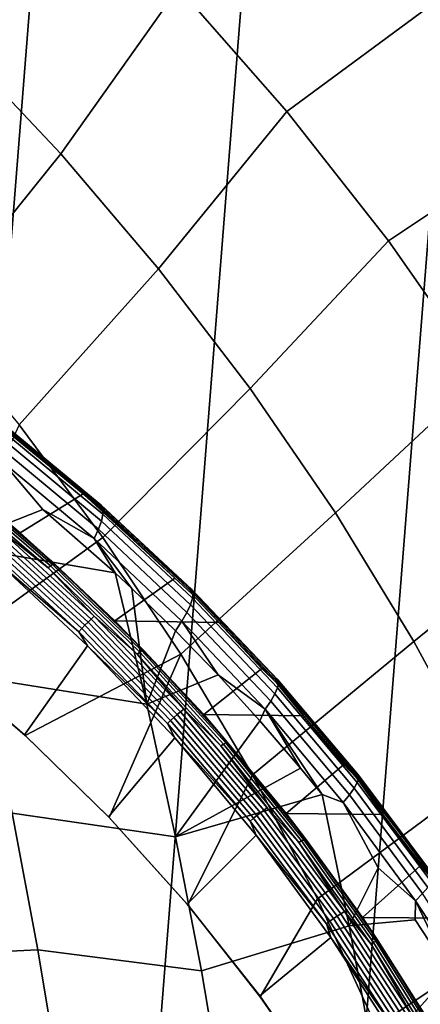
# Model space of a CAD drawing. Header units: metres. Extents: x -167 to 28, y -27 to 27.
# Tile 286 of 303: x 12.59 to 14.98, y 6.43 to 12.31. Entities that reach past the tile are written whole.
import ezdxf

# ---------------------------------------------------------------- set-up
doc = ezdxf.new("R2010")
doc.units = ezdxf.units.M
doc.layers.add('solid_12_065_021_XXX', color=7, linetype='CONTINUOUS')

msp = doc.modelspace()

# ---------------------------------------------------------------- linework, layer by layer
at = {"layer": 'solid_12_065_021_XXX'}
for points in [[(13.485169, 22.925415, 0.2), (9.71078, -24.761368, 0.2), (8.378925, -25.243179, 0.2), (12.24579, 23.610701, 0.2)], [(14.686287, 22.175152, 0.2), (11.015003, -24.209381, 0.2), (9.71078, -24.761368, 0.2), (13.485169, 22.925415, 0.2)], [(15.845693, 21.362082, 0.2), (12.287968, -23.588774, 0.2), (11.015003, -24.209381, 0.2), (14.686287, 22.175152, 0.2)], [(16.960054, 20.48856, 0.2), (13.526011, -22.901344, 0.2), (12.287968, -23.588774, 0.2), (15.845693, 21.362082, 0.2)], [(18.026325, 19.556995, 0.2), (14.725575, -22.149086, 0.2), (13.526011, -22.901344, 0.2), (16.960054, 20.48856, 0.2)], [(19.041513, 18.570009, 0.2), (15.883376, -21.334078, 0.2), (14.725575, -22.149086, 0.2), (18.026325, 19.556995, 0.2)], [(12.218204, 12.161137, 139.088928), (12.853917, 13.200514, 138.188522), (12.133148, 13.865911, 138.188522), (11.56699, 12.782117, 139.088928)], [(13.538251, 12.497701, 138.188522), (14.184211, 11.759461, 138.188522), (15.100641, 12.438675, 137.229401), (14.420459, 13.22121, 137.229401)], [(12.836129, 11.507022, 139.088928), (13.538251, 12.497701, 138.188522), (12.853917, 13.200514, 138.188522), (12.218204, 12.161137, 139.088928)], [(13.41908, 10.821555, 139.088928), (14.184211, 11.759461, 138.188522), (13.538251, 12.497701, 138.188522), (12.836129, 11.507022, 139.088928)], [(14.184211, 11.759461, 138.188522), (14.789964, 10.98789, 138.188522), (15.738412, 11.621205, 137.229401), (15.100641, 12.438675, 137.229401)], [(12.054694, 10.534145, 139.928345), (12.836129, 11.507022, 139.088928), (12.218204, 12.161137, 139.088928), (11.487693, 11.149744, 139.928345)], [(13.965469, 10.106604, 139.088928), (14.789964, 10.98789, 138.188522), (14.184211, 11.759461, 138.188522), (13.41908, 10.821555, 139.088928)], [(14.789964, 10.98789, 138.188522), (15.353795, 10.185173, 138.188522), (16.331978, 10.771095, 137.229401), (15.738412, 11.621205, 137.229401)], [(12.588749, 9.889755, 139.928345), (13.41908, 10.821555, 139.088928), (12.836129, 11.507022, 139.088928), (12.054694, 10.534145, 139.928345)], [(14.473807, 9.364116, 139.088928), (15.353795, 10.185173, 138.188522), (14.789964, 10.98789, 138.188522), (13.965469, 10.106604, 139.088928)], [(13.088398, 9.218336, 139.928345), (13.965469, 10.106604, 139.088928), (13.41908, 10.821555, 139.088928), (12.588749, 9.889755, 139.928345)], [(14.94271, 8.596114, 139.088928), (15.874104, 9.353585, 138.188522), (15.353795, 10.185173, 138.188522), (14.473807, 9.364116, 139.088928)], [(13.552274, 8.521722, 139.928345), (14.473807, 9.364116, 139.088928), (13.965469, 10.106604, 139.088928), (13.088398, 9.218336, 139.928345)], [(12.595001, 9.245441, 141.21817), (11.997799, 9.734001, 141.323135), (12.401178, 9.943114, 143.134964), (12.970668, 9.477787, 142.95369)], [(12.510416, 9.861066, 143.110367), (12.970668, 9.477787, 142.95369), (12.401178, 9.943114, 143.134964)], [(12.090961, 8.494531, 140.682358), (13.088398, 9.218336, 139.928345), (12.588749, 9.889755, 139.928345), (11.985418, 8.578399, 140.704071)], [(13.060488, 9.424001, 143.046661), (12.491842, 9.893626, 143.219513), (12.511933, 9.879648, 143.31514), (13.078333, 9.410906, 143.142853)], [(13.075298, 9.391151, 142.939529), (12.510416, 9.861066, 143.110367), (12.491842, 9.893626, 143.219513), (13.060488, 9.424001, 143.046661)], [(13.078333, 9.410906, 143.142853), (12.511933, 9.879648, 143.31514), (12.523927, 9.855534, 143.410095), (13.087513, 9.388151, 143.238464)], [(12.488934, 9.668538, 143.751175), (12.182036, 9.815575, 143.909286), (12.189194, 9.171592, 144.261627), (12.728933, 9.385285, 143.735016)], [(13.075298, 9.391151, 142.939529), (12.970668, 9.477787, 142.95369), (12.510416, 9.861066, 143.110367)], [(13.08787, 9.35613, 143.331818), (12.527616, 9.821702, 143.502747), (12.522935, 9.778739, 143.591492), (13.079397, 9.315396, 143.421326)], [(13.087513, 9.388151, 143.238464), (12.523927, 9.855534, 143.410095), (12.527616, 9.821702, 143.502747), (13.08787, 9.35613, 143.331818)], [(13.079397, 9.315396, 143.421326), (12.522935, 9.778739, 143.591492), (12.509966, 9.727387, 143.674774), (13.062243, 9.266657, 143.505432)], [(12.23438, 9.54488, 141.272217), (11.997799, 9.734001, 141.323135), (12.595001, 9.245441, 141.21817)], [(13.062243, 9.266657, 143.505432), (12.509966, 9.727387, 143.674774), (12.488934, 9.668538, 143.751175), (13.036702, 9.210755, 143.582657)], [(13.036702, 9.210755, 143.582657), (12.488934, 9.668538, 143.751175), (12.728933, 9.385285, 143.735016)], [(12.761545, 9.036184, 141.107773), (12.200624, 9.517433, 141.205307), (12.214098, 9.52991, 141.224945), (12.775751, 9.048033, 141.127289)], [(12.775751, 9.048033, 141.127289), (12.214098, 9.52991, 141.224945), (12.225471, 9.539158, 141.247498), (12.787669, 9.056813, 141.14975)], [(12.787669, 9.056813, 141.14975), (12.225471, 9.539158, 141.247498), (12.23438, 9.54488, 141.272217), (12.796916, 9.062244, 141.174408)], [(12.796916, 9.062244, 141.174408), (12.23438, 9.54488, 141.272217), (12.595001, 9.245441, 141.21817)], [(12.469107, 9.266215, 141.139893), (12.200624, 9.517433, 141.205307), (12.761545, 9.036184, 141.107773)], [(13.159392, 8.720494, 141.118835), (12.595001, 9.245441, 141.21817), (12.970668, 9.477787, 142.95369), (13.516371, 8.974659, 142.789429)], [(13.075298, 9.391151, 142.939529), (13.516371, 8.974659, 142.789429), (12.970668, 9.477787, 142.95369)], [(13.603007, 8.918807, 142.892181), (13.060488, 9.424001, 143.046661), (13.078333, 9.410906, 143.142853), (13.618726, 8.90661, 142.988861)], [(13.075298, 9.391151, 142.939529), (13.060488, 9.424001, 143.046661), (13.603007, 8.918807, 142.892181)], [(13.618726, 8.90661, 142.988861), (13.078333, 9.410906, 143.142853), (13.087513, 9.388151, 143.238464), (13.625238, 8.885263, 143.085007)], [(12.189194, 9.171592, 144.261627), (13.160604, 9.006263, 143.604996), (12.728933, 9.385285, 143.735016)], [(13.036702, 9.210755, 143.582657), (12.728933, 9.385285, 143.735016), (13.160604, 9.006263, 143.604996)], [(13.603007, 8.918807, 142.892181), (13.614085, 8.886271, 142.786835), (13.516371, 8.974659, 142.789429), (13.075298, 9.391151, 142.939529)], [(13.622432, 8.855138, 143.17897), (13.08787, 9.35613, 143.331818), (13.079397, 9.315396, 143.421326), (13.610354, 8.816756, 143.269089)], [(13.625238, 8.885263, 143.085007), (13.087513, 9.388151, 143.238464), (13.08787, 9.35613, 143.331818), (13.622432, 8.855138, 143.17897)], [(13.979111, 7.801816, 139.928345), (14.94271, 8.596114, 139.088928), (14.473807, 9.364116, 139.088928), (13.552274, 8.521722, 139.928345)], [(15.3709, 7.804691, 139.088928), (16.349419, 8.495484, 138.188522), (15.874104, 9.353585, 138.188522), (14.94271, 8.596114, 139.088928)], [(13.610354, 8.816756, 143.269089), (13.079397, 9.315396, 143.421326), (13.062243, 9.266657, 143.505432), (13.589216, 8.770781, 143.353836)], [(12.980966, 8.694138, 141.019424), (12.417016, 9.210031, 141.117554), (12.434711, 9.230079, 141.120392), (12.999882, 8.713069, 141.022049)], [(12.999882, 8.713069, 141.022049), (12.434711, 9.230079, 141.120392), (12.452263, 9.24901, 141.127914), (13.018587, 8.730946, 141.029373)], [(13.018587, 8.730946, 141.029373), (12.452263, 9.24901, 141.127914), (12.469107, 9.266215, 141.139893), (13.03648, 8.747191, 141.041168)], [(13.03648, 8.747191, 141.041168), (12.469107, 9.266215, 141.139893), (12.761545, 9.036184, 141.107773)], [(12.796916, 9.062244, 141.174408), (12.595001, 9.245441, 141.21817), (13.159392, 8.720494, 141.118835)], [(13.589216, 8.770781, 143.353836), (13.062243, 9.266657, 143.505432), (13.036702, 9.210755, 143.582657), (13.559382, 8.71801, 143.431732)], [(12.090961, 8.494531, 140.682358), (12.623506, 8.036925, 140.572525), (13.552274, 8.521722, 139.928345), (13.088398, 9.218336, 139.928345)], [(12.189194, 9.171592, 144.261627), (12.376718, 8.377651, 144.522293), (13.348954, 8.223191, 143.855774), (13.160604, 9.006263, 143.604996)], [(12.94492, 8.655556, 141.028442), (12.383456, 9.169173, 141.126129), (12.399746, 9.189508, 141.119476), (12.962446, 8.674759, 141.021576)], [(12.94492, 8.655556, 141.028442), (12.441568, 9.086933, 141.124512), (12.383456, 9.169173, 141.126129)], [(12.962446, 8.674759, 141.021576), (12.399746, 9.189508, 141.119476), (12.417016, 9.210031, 141.117554), (12.980966, 8.694138, 141.019424)], [(13.036702, 9.210755, 143.582657), (13.160604, 9.006263, 143.604996), (13.260847, 8.912797, 143.575729)], [(13.559382, 8.71801, 143.431732), (13.036702, 9.210755, 143.582657), (13.260847, 8.912797, 143.575729), (13.520324, 8.660503, 143.501663)], [(12.441568, 9.086933, 141.124512), (12.99663, 8.570952, 141.027908), (12.620273, 8.040274, 141.382095), (12.13796, 8.456831, 141.478531)], [(12.94492, 8.655556, 141.028442), (12.99663, 8.570952, 141.027908), (12.441568, 9.086933, 141.124512)], [(13.307376, 8.532324, 141.034729), (12.775751, 9.048033, 141.127289), (12.787669, 9.056813, 141.14975), (13.31981, 8.540605, 141.057098)], [(13.31981, 8.540605, 141.057098), (12.787669, 9.056813, 141.14975), (12.796916, 9.062244, 141.174408), (13.329376, 8.545726, 141.081696)], [(13.329376, 8.545726, 141.081696), (12.796916, 9.062244, 141.174408), (13.159392, 8.720494, 141.118835)], [(13.292475, 8.521151, 141.015335), (12.761545, 9.036184, 141.107773), (12.775751, 9.048033, 141.127289), (13.307376, 8.532324, 141.034729)], [(13.03648, 8.747191, 141.041168), (12.761545, 9.036184, 141.107773), (13.292475, 8.521151, 141.015335)], [(13.260847, 8.912797, 143.575729), (13.160604, 9.006263, 143.604996), (13.348954, 8.223191, 143.855774)], [(13.614085, 8.886271, 142.786835), (13.77936, 8.709459, 142.713562), (13.159392, 8.720494, 141.118835), (13.516371, 8.974659, 142.789429)], [(13.520324, 8.660503, 143.501663), (13.260847, 8.912797, 143.575729), (13.348954, 8.223191, 143.855774)], [(14.1168, 8.380045, 142.755173), (13.603007, 8.918807, 142.892181), (13.618726, 8.90661, 142.988861), (14.130525, 8.368752, 142.852264)], [(14.124231, 8.348397, 142.651382), (13.614085, 8.886271, 142.786835), (13.603007, 8.918807, 142.892181), (14.1168, 8.380045, 142.755173)], [(14.124231, 8.348397, 142.651382), (13.77936, 8.709459, 142.713562), (13.614085, 8.886271, 142.786835)], [(14.130525, 8.368752, 142.852264), (13.618726, 8.90661, 142.988861), (13.625238, 8.885263, 143.085007), (14.134528, 8.348858, 142.948853)], [(14.134528, 8.348858, 142.948853), (13.625238, 8.885263, 143.085007), (13.622432, 8.855138, 143.17897), (14.12874, 8.320707, 143.043289)], [(14.113262, 8.284786, 143.133911), (13.610354, 8.816756, 143.269089), (13.589216, 8.770781, 143.353836), (14.088363, 8.241717, 143.219162)], [(14.12874, 8.320707, 143.043289), (13.622432, 8.855138, 143.17897), (13.610354, 8.816756, 143.269089), (14.113262, 8.284786, 143.133911)], [(14.088363, 8.241717, 143.219162), (13.589216, 8.770781, 143.353836), (13.559382, 8.71801, 143.431732), (14.054472, 8.192247, 143.297562)], [(13.511417, 8.142941, 140.927017), (12.980966, 8.694138, 141.019424), (12.999882, 8.713069, 141.022049), (13.531486, 8.160677, 140.929443)], [(13.531486, 8.160677, 140.929443), (12.999882, 8.713069, 141.022049), (13.018587, 8.730946, 141.029373), (13.551278, 8.177423, 140.936584)], [(13.551278, 8.177423, 140.936584), (13.018587, 8.730946, 141.029373), (13.03648, 8.747191, 141.041168), (13.570159, 8.192642, 140.948212)], [(13.570159, 8.192642, 140.948212), (13.03648, 8.747191, 141.041168), (13.292475, 8.521151, 141.015335)], [(13.68883, 8.161364, 141.025558), (13.159392, 8.720494, 141.118835), (13.77936, 8.709459, 142.713562), (14.035226, 8.43552, 142.641754)], [(13.329376, 8.545726, 141.081696), (13.159392, 8.720494, 141.118835), (13.68883, 8.161364, 141.025558)], [(13.559382, 8.71801, 143.431732), (13.520324, 8.660503, 143.501663), (13.774837, 8.39759, 143.431305)], [(14.054472, 8.192247, 143.297562), (13.559382, 8.71801, 143.431732), (13.774837, 8.39759, 143.431305)], [(14.124231, 8.348397, 142.651382), (14.035226, 8.43552, 142.641754), (13.77936, 8.709459, 142.713562)], [(13.473026, 8.106796, 140.936447), (12.94492, 8.655556, 141.028442), (12.962446, 8.674759, 141.021576), (13.49172, 8.124787, 140.929382)], [(13.473026, 8.106796, 140.936447), (12.99663, 8.570952, 141.027908), (12.94492, 8.655556, 141.028442)], [(13.49172, 8.124787, 140.929382), (12.962446, 8.674759, 141.021576), (12.980966, 8.694138, 141.019424), (13.511417, 8.142941, 140.927017)], [(13.774837, 8.39759, 143.431305), (13.520324, 8.660503, 143.501663), (13.348954, 8.223191, 143.855774)], [(14.367741, 7.060588, 139.928345), (15.3709, 7.804691, 139.088928), (14.94271, 8.596114, 139.088928), (13.979111, 7.801816, 139.928345)], [(12.99663, 8.570952, 141.027908), (13.517279, 8.021421, 140.93721), (13.121858, 7.550218, 141.281418), (12.620273, 8.040274, 141.382095)], [(12.623506, 8.036925, 140.572525), (13.125231, 7.54626, 140.468613), (13.552274, 8.521722, 139.928345)], [(13.473026, 8.106796, 140.936447), (13.517279, 8.021421, 140.93721), (12.99663, 8.570952, 141.027908)], [(13.593436, 7.025421, 140.371262), (13.979111, 7.801816, 139.928345), (13.552274, 8.521722, 139.928345), (13.125231, 7.54626, 140.468613)], [(13.791379, 7.974178, 140.928406), (13.292475, 8.521151, 141.015335), (13.307376, 8.532324, 141.034729), (13.806933, 7.984636, 140.947693)], [(13.570159, 8.192642, 140.948212), (13.292475, 8.521151, 141.015335), (13.791379, 7.974178, 140.928406)], [(13.806933, 7.984636, 140.947693), (13.307376, 8.532324, 141.034729), (13.31981, 8.540605, 141.057098), (13.819852, 7.992385, 140.969955)], [(13.819852, 7.992385, 140.969955), (13.31981, 8.540605, 141.057098), (13.329376, 8.545726, 141.081696), (13.829719, 7.997177, 140.994522)], [(13.829719, 7.997177, 140.994522), (13.329376, 8.545726, 141.081696), (13.68883, 8.161364, 141.025558)], [(12.13796, 8.456831, 141.478531), (12.620273, 8.040274, 141.382095), (12.623506, 8.036925, 140.572525), (12.090961, 8.494531, 140.682358)], [(14.124231, 8.348397, 142.651382), (14.283594, 8.153122, 142.573944), (13.68883, 8.161364, 141.025558), (14.035226, 8.43552, 142.641754)], [(12.376718, 8.377651, 144.522293), (12.547213, 7.572425, 144.759262), (13.520963, 7.432207, 144.081665), (13.348954, 8.223191, 143.855774)], [(13.774837, 8.39759, 143.431305), (13.348954, 8.223191, 143.855774), (13.520963, 7.432207, 144.081665), (14.023797, 8.124208, 143.364624)], [(14.054472, 8.192247, 143.297562), (13.774837, 8.39759, 143.431305), (14.023797, 8.124208, 143.364624)], [(14.599453, 7.809817, 142.634552), (14.1168, 8.380045, 142.755173), (14.130525, 8.368752, 142.852264), (14.611321, 7.799437, 142.731979)], [(14.124231, 8.348397, 142.651382), (14.1168, 8.380045, 142.755173), (14.599453, 7.809817, 142.634552)], [(14.599453, 7.809817, 142.634552), (14.603369, 7.779598, 142.532089), (14.283594, 8.153122, 142.573944), (14.124231, 8.348397, 142.651382)], [(14.612983, 7.781034, 142.828949), (14.134528, 8.348858, 142.948853), (14.12874, 8.320707, 143.043289), (14.60441, 7.75493, 142.923752)], [(14.611321, 7.799437, 142.731979), (14.130525, 8.368752, 142.852264), (14.134528, 8.348858, 142.948853), (14.612983, 7.781034, 142.828949)], [(14.60441, 7.75493, 142.923752), (14.12874, 8.320707, 143.043289), (14.113262, 8.284786, 143.133911), (14.585751, 7.721574, 143.01474)], [(14.557327, 7.681545, 143.100372), (14.088363, 8.241717, 143.219162), (14.054472, 8.192247, 143.297562), (14.519634, 7.635538, 143.179153)], [(14.585751, 7.721574, 143.01474), (14.113262, 8.284786, 143.133911), (14.088363, 8.241717, 143.219162), (14.557327, 7.681545, 143.100372)], [(14.027282, 7.575038, 140.843033), (13.531486, 8.160677, 140.929443), (13.551278, 8.177423, 140.936584), (14.048091, 7.590584, 140.849991)], [(14.048091, 7.590584, 140.849991), (13.551278, 8.177423, 140.936584), (13.570159, 8.192642, 140.948212), (14.067896, 7.604712, 140.86145)], [(14.067896, 7.604712, 140.86145), (13.570159, 8.192642, 140.948212), (13.791379, 7.974178, 140.928406)], [(14.054472, 8.192247, 143.297562), (14.023797, 8.124208, 143.364624), (14.266304, 7.840929, 143.301743)], [(14.054472, 8.192247, 143.297562), (14.266304, 7.840929, 143.301743), (14.394501, 7.683794, 143.269318)], [(14.519634, 7.635538, 143.179153), (14.054472, 8.192247, 143.297562), (14.394501, 7.683794, 143.269318)], [(13.965552, 7.525021, 140.850601), (13.473026, 8.106796, 140.936447), (13.49172, 8.124787, 140.929382), (13.985338, 7.541721, 140.843338)], [(13.985338, 7.541721, 140.843338), (13.49172, 8.124787, 140.929382), (13.511417, 8.142941, 140.927017), (14.006138, 7.558575, 140.84079)], [(14.006138, 7.558575, 140.84079), (13.511417, 8.142941, 140.927017), (13.531486, 8.160677, 140.929443), (14.027282, 7.575038, 140.843033)], [(14.023797, 8.124208, 143.364624), (13.520963, 7.432207, 144.081665), (14.266304, 7.840929, 143.301743)], [(14.18133, 7.570381, 140.938751), (13.68883, 8.161364, 141.025558), (14.283594, 8.153122, 142.573944), (14.524106, 7.862557, 142.510086)], [(13.829719, 7.997177, 140.994522), (13.68883, 8.161364, 141.025558), (14.18133, 7.570381, 140.938751)], [(14.603369, 7.779598, 142.532089), (14.524106, 7.862557, 142.510086), (14.283594, 8.153122, 142.573944)], [(13.965552, 7.525021, 140.850601), (13.517279, 8.021421, 140.93721), (13.473026, 8.106796, 140.936447)], [(12.620273, 8.040274, 141.382095), (13.121858, 7.550218, 141.281418), (13.125231, 7.54626, 140.468613), (12.623506, 8.036925, 140.572525)], [(13.517279, 8.021421, 140.93721), (14.00157, 7.440613, 140.852783), (13.589794, 7.030244, 141.187149), (13.121858, 7.550218, 141.281418)], [(13.965552, 7.525021, 140.850601), (14.00157, 7.440613, 140.852783), (13.517279, 8.021421, 140.93721)], [(14.272478, 7.406932, 140.866531), (13.806933, 7.984636, 140.947693), (13.819852, 7.992385, 140.969955), (14.285849, 7.414121, 140.888733)], [(14.285849, 7.414121, 140.888733), (13.819852, 7.992385, 140.969955), (13.829719, 7.997177, 140.994522), (14.295995, 7.418566, 140.913239)], [(14.295995, 7.418566, 140.913239), (13.829719, 7.997177, 140.994522), (14.18133, 7.570381, 140.938751)], [(14.256314, 7.397232, 140.847351), (13.791379, 7.974178, 140.928406), (13.806933, 7.984636, 140.947693), (14.272478, 7.406932, 140.866531)], [(14.067896, 7.604712, 140.86145), (13.791379, 7.974178, 140.928406), (14.256314, 7.397232, 140.847351)], [(13.520963, 7.432207, 144.081665), (14.394501, 7.683794, 143.269318), (14.266304, 7.840929, 143.301743)], [(14.603369, 7.779598, 142.532089), (14.756351, 7.564167, 142.450012), (14.18133, 7.570381, 140.938751), (14.524106, 7.862557, 142.510086)], [(14.026221, 6.476972, 140.28093), (14.367741, 7.060588, 139.928345), (13.979111, 7.801816, 139.928345), (13.593436, 7.025421, 140.371262)], [(14.717102, 6.300062, 139.928345), (15.75721, 6.992003, 139.088928), (15.3709, 7.804691, 139.088928), (14.367741, 7.060588, 139.928345)], [(15.048672, 7.210283, 142.529205), (14.599453, 7.809817, 142.634552), (14.611321, 7.799437, 142.731979), (15.058827, 7.200821, 142.626938)], [(14.603369, 7.779598, 142.532089), (14.599453, 7.809817, 142.634552), (15.048672, 7.210283, 142.529205)], [(15.048672, 7.210283, 142.529205), (15.049255, 7.181996, 142.427902), (14.756351, 7.564167, 142.450012), (14.603369, 7.779598, 142.532089)], [(15.058324, 7.183949, 142.724182), (14.612983, 7.781034, 142.828949), (14.60441, 7.75493, 142.923752), (15.047171, 7.159961, 142.819275)], [(15.058827, 7.200821, 142.626938), (14.611321, 7.799437, 142.731979), (14.612983, 7.781034, 142.828949), (15.058324, 7.183949, 142.724182)], [(15.02556, 7.12927, 142.910568), (14.585751, 7.721574, 143.01474), (14.557327, 7.681545, 143.100372), (14.993867, 7.092408, 142.99646)], [(15.047171, 7.159961, 142.819275), (14.60441, 7.75493, 142.923752), (14.585751, 7.721574, 143.01474), (15.02556, 7.12927, 142.910568)], [(13.675506, 6.631376, 144.284622), (14.556602, 6.899303, 143.476532), (14.394501, 7.683794, 143.269318), (13.520963, 7.432207, 144.081665)], [(14.519634, 7.635538, 143.179153), (14.394501, 7.683794, 143.269318), (14.556602, 6.899303, 143.476532), (14.729537, 7.246114, 143.18718)], [(14.993867, 7.092408, 142.99646), (14.557327, 7.681545, 143.100372), (14.519634, 7.635538, 143.179153), (14.952641, 7.050014, 143.075485)], [(14.485178, 6.958472, 140.763214), (14.027282, 7.575038, 140.843033), (14.048091, 7.590584, 140.849991), (14.506927, 6.972751, 140.77002)], [(14.506927, 6.972751, 140.77002), (14.048091, 7.590584, 140.849991), (14.067896, 7.604712, 140.86145), (14.527588, 6.985727, 140.781326)], [(14.527588, 6.985727, 140.781326), (14.067896, 7.604712, 140.86145), (14.256314, 7.397232, 140.847351)], [(14.952641, 7.050014, 143.075485), (14.519634, 7.635538, 143.179153), (14.729537, 7.246114, 143.18718)], [(11.736451, 6.710945, 145.675049), (12.700415, 6.756977, 144.972198), (12.547213, 7.572425, 144.759262), (11.592521, 7.521798, 145.46312)], [(12.547213, 7.572425, 144.759262), (12.700415, 6.756977, 144.972198), (13.675506, 6.631376, 144.284622), (13.520963, 7.432207, 144.081665)], [(13.121858, 7.550218, 141.281418), (13.589794, 7.030244, 141.187149), (13.593436, 7.025421, 140.371262), (13.125231, 7.54626, 140.468613)], [(14.420422, 6.91253, 140.771317), (13.965552, 7.525021, 140.850601), (13.985338, 7.541721, 140.843338), (14.441218, 6.927869, 140.763885)], [(14.420422, 6.91253, 140.771317), (14.00157, 7.440613, 140.852783), (13.965552, 7.525021, 140.850601)], [(14.441218, 6.927869, 140.763885), (13.985338, 7.541721, 140.843338), (14.006138, 7.558575, 140.84079), (14.463037, 6.943349, 140.761154)], [(14.463037, 6.943349, 140.761154), (14.006138, 7.558575, 140.84079), (14.027282, 7.575038, 140.843033), (14.485178, 6.958472, 140.763214)], [(14.63506, 6.949984, 140.85881), (14.18133, 7.570381, 140.938751), (14.756351, 7.564167, 142.450012), (14.980018, 7.258267, 142.393723)], [(14.295995, 7.418566, 140.913239), (14.18133, 7.570381, 140.938751), (14.63506, 6.949984, 140.85881)], [(15.049255, 7.181996, 142.427902), (14.980018, 7.258267, 142.393723), (14.756351, 7.564167, 142.450012)], [(14.00157, 7.440613, 140.852783), (14.447721, 6.830905, 140.775024), (14.023198, 6.48164, 141.099533), (13.589794, 7.030244, 141.187149)], [(14.420422, 6.91253, 140.771317), (14.447721, 6.830905, 140.775024), (14.00157, 7.440613, 140.852783)], [(14.685457, 6.792417, 140.772568), (14.256314, 7.397232, 140.847351), (14.272478, 7.406932, 140.866531), (14.702185, 6.801324, 140.791656)], [(14.702185, 6.801324, 140.791656), (14.272478, 7.406932, 140.866531), (14.285849, 7.414121, 140.888733), (14.715972, 6.807925, 140.813782)], [(14.715972, 6.807925, 140.813782), (14.285849, 7.414121, 140.888733), (14.295995, 7.418566, 140.913239), (14.726376, 6.812007, 140.838226)], [(14.726376, 6.812007, 140.838226), (14.295995, 7.418566, 140.913239), (14.63506, 6.949984, 140.85881)], [(14.527588, 6.985727, 140.781326), (14.256314, 7.397232, 140.847351), (14.685457, 6.792417, 140.772568)], [(14.952641, 7.050014, 143.075485), (14.729537, 7.246114, 143.18718), (14.556602, 6.899303, 143.476532), (14.948742, 6.935932, 143.135483)], [(15.049255, 7.181996, 142.427902), (15.194755, 6.945215, 142.34108), (14.63506, 6.949984, 140.85881), (14.980018, 7.258267, 142.393723)], [(14.422308, 5.902994, 140.197983), (14.717102, 6.300062, 139.928345), (14.367741, 7.060588, 139.928345), (14.026221, 6.476972, 140.28093)], [(15.395924, 6.476549, 142.906387), (14.993867, 7.092408, 142.99646), (14.952641, 7.050014, 143.075485), (15.351449, 6.437918, 142.98558)], [(13.589794, 7.030244, 141.187149), (14.023198, 6.48164, 141.099533), (14.026221, 6.476972, 140.28093), (13.593436, 7.025421, 140.371262)], [(14.952641, 7.050014, 143.075485), (14.948742, 6.935932, 143.135483), (15.158936, 6.617923, 143.087433)], [(15.351449, 6.437918, 142.98558), (14.952641, 7.050014, 143.075485), (15.158936, 6.617923, 143.087433)], [(14.857409, 6.285672, 140.691391), (14.441218, 6.927869, 140.763885), (14.463037, 6.943349, 140.761154), (14.880161, 6.299711, 140.688507)], [(14.880161, 6.299711, 140.688507), (14.463037, 6.943349, 140.761154), (14.485178, 6.958472, 140.763214), (14.903214, 6.313427, 140.690414)], [(14.903214, 6.313427, 140.690414), (14.485178, 6.958472, 140.763214), (14.506927, 6.972751, 140.77002), (14.925823, 6.326378, 140.697052)], [(14.925823, 6.326378, 140.697052), (14.506927, 6.972751, 140.77002), (14.527588, 6.985727, 140.781326), (14.947266, 6.338148, 140.708237)], [(14.947266, 6.338148, 140.708237), (14.527588, 6.985727, 140.781326), (14.685457, 6.792417, 140.772568)], [(14.948742, 6.935932, 143.135483), (14.556602, 6.899303, 143.476532), (14.703211, 6.108832, 143.6586), (15.158936, 6.617923, 143.087433)], [(15.048368, 6.302687, 140.786072), (14.63506, 6.949984, 140.85881), (15.194755, 6.945215, 142.34108), (15.400229, 6.625378, 142.291992)], [(14.726376, 6.812007, 140.838226), (14.63506, 6.949984, 140.85881), (15.048368, 6.302687, 140.786072)], [(15.026239, 5.522317, 139.928345), (16.100588, 6.160265, 139.088928), (15.75721, 6.992003, 139.088928), (14.717102, 6.300062, 139.928345)], [(13.812384, 5.821769, 144.464371), (14.703211, 6.108832, 143.6586), (14.556602, 6.899303, 143.476532), (13.675506, 6.631376, 144.284622)], [(14.835687, 6.27176, 140.69899), (14.420422, 6.91253, 140.771317), (14.441218, 6.927869, 140.763885), (14.857409, 6.285672, 140.691391)], [(14.835687, 6.27176, 140.69899), (14.447721, 6.830905, 140.775024), (14.420422, 6.91253, 140.771317)], [(14.447721, 6.830905, 140.775024), (14.825259, 6.242988, 140.70929), (14.419811, 5.907533, 141.019089), (14.023198, 6.48164, 141.099533)], [(14.835687, 6.27176, 140.69899), (14.825259, 6.242988, 140.70929), (14.447721, 6.830905, 140.775024)], [(15.077117, 6.161964, 140.704391), (14.685457, 6.792417, 140.772568), (14.702185, 6.801324, 140.791656), (15.094358, 6.170043, 140.723373)], [(14.947266, 6.338148, 140.708237), (14.685457, 6.792417, 140.772568), (15.077117, 6.161964, 140.704391)], [(15.094358, 6.170043, 140.723373), (14.702185, 6.801324, 140.791656), (14.715972, 6.807925, 140.813782), (15.108527, 6.17603, 140.745438)], [(15.108527, 6.17603, 140.745438), (14.715972, 6.807925, 140.813782), (14.726376, 6.812007, 140.838226), (15.119165, 6.179734, 140.769852)], [(15.119165, 6.179734, 140.769852), (14.726376, 6.812007, 140.838226), (15.048368, 6.302687, 140.786072)], [(11.863929, 5.891336, 145.862747), (12.836117, 5.932413, 145.160797), (12.700415, 6.756977, 144.972198), (11.736451, 6.710945, 145.675049)], [(12.700415, 6.756977, 144.972198), (12.836117, 5.932413, 145.160797), (13.812384, 5.821769, 144.464371), (13.675506, 6.631376, 144.284622)], [(15.351449, 6.437918, 142.98558), (15.158936, 6.617923, 143.087433), (14.703211, 6.108832, 143.6586), (15.359468, 6.29292, 143.042969)], [(14.023198, 6.48164, 141.099533), (14.419811, 5.907533, 141.019089), (14.422308, 5.902994, 140.197983), (14.026221, 6.476972, 140.28093)]]:
    msp.add_3dface(points, dxfattribs=at)

doc.saveas('drawing.dxf')
